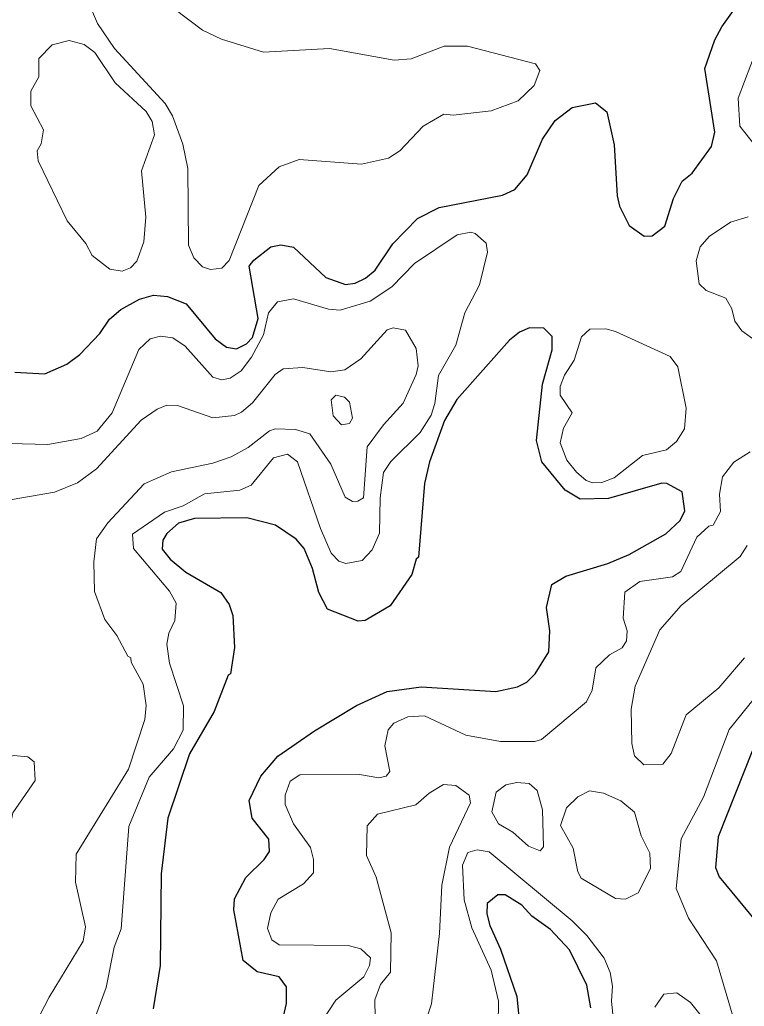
# Model space of a CAD drawing. Extents: x 763.2 to 816.8, y 7896.5 to 7952.7.
# Drawn here: x 776.763 to 778.802, y 7914.818 to 7917.592 of the extents above; entities that cross this region are included whole.
import ezdxf

# ---------------------------------------------------------------- set-up
doc = ezdxf.new("R2010")
doc.units = 0
doc.header["$LTSCALE"] = 0.064
doc.layers.add('1', color=7, linetype='Continuous', lineweight=25)
doc.layers.add('2', color=7, linetype='Continuous', lineweight=13)

msp = doc.modelspace()

# ---------------------------------------------------------------- linework, layer by layer
at = {"layer": '1'}
for points in [[(776.7493, 7916.6013), (776.8343, 7916.5962), (776.896, 7916.6239), (776.9329, 7916.6509), (776.9892, 7916.7103), (777.0161, 7916.7502), (777.0479, 7916.7777), (777.0999, 7916.8061), (777.1393, 7916.8175), (777.1787, 7916.8143), (777.2317, 7916.7936), (777.313, 7916.6951), (777.345, 7916.6717), (777.3733, 7916.667), (777.4009, 7916.681), (777.4185, 7916.6989), (777.4339, 7916.7522), (777.4089, 7916.8991), (777.4221, 7916.9164), (777.4696, 7916.9535), (777.4983, 7916.9588), (777.5335, 7916.9523), (777.6241, 7916.8672), (777.6794, 7916.8477), (777.7073, 7916.8519), (777.7358, 7916.8655), (777.7631, 7916.8879), (777.8131, 7916.9623), (777.8827, 7917.0333), (777.9429, 7917.0641), (778.1212, 7917.0986), (778.1559, 7917.1149), (778.1904, 7917.1563), (778.2338, 7917.2565), (778.2697, 7917.3085), (778.3178, 7917.3451), (778.3827, 7917.3583), (778.4146, 7917.3329), (778.4358, 7917.2409), (778.4439, 7917.0972), (778.451, 7917.0677), (778.4773, 7917.0135), (778.5197, 7916.9838), (778.5422, 7916.9844), (778.5785, 7917.0119), (778.6023, 7917.0896), (778.6272, 7917.1379), (778.6552, 7917.161), (778.7096, 7917.236), (778.7183, 7917.2759), (778.6907, 7917.4556), (778.7187, 7917.5358), (778.7388, 7917.5728), (778.8395, 7917.715)], [(777.4843, 7914.6992), (777.5136, 7914.8259), (777.5139, 7914.8722), (777.4936, 7914.9001), (777.4313, 7914.9143), (777.3917, 7914.9463), (777.3661, 7915.0889), (777.3679, 7915.12), (777.3995, 7915.1797), (777.4514, 7915.2303), (777.466, 7915.2532), (777.4643, 7915.2876), (777.4172, 7915.3469), (777.4088, 7915.3963), (777.4413, 7915.4646), (777.4897, 7915.5214), (777.5926, 7915.5925), (777.7105, 7915.6636), (777.7967, 7915.7034), (777.8927, 7915.7166), (778.1028, 7915.7033), (778.164, 7915.7165), (778.1896, 7915.7291), (778.2133, 7915.7524), (778.2518, 7915.8144), (778.255, 7915.874), (778.2455, 7915.9397), (778.26, 7916.0036), (778.2995, 7916.027), (778.4178, 7916.0634), (778.4777, 7916.0884), (778.5809, 7916.1463), (778.6211, 7916.1844), (778.6343, 7916.2108), (778.6265, 7916.2648), (778.5837, 7916.2878), (778.57, 7916.2885), (778.4194, 7916.2462), (778.3403, 7916.2442), (778.2973, 7916.2694), (778.2324, 7916.3493), (778.2175, 7916.4085), (778.234, 7916.567), (778.2615, 7916.6642), (778.2611, 7916.7015), (778.2375, 7916.7252), (778.1978, 7916.7257), (778.1693, 7916.7133), (778.1407, 7916.691), (777.9927, 7916.5241), (777.958, 7916.4651), (777.9158, 7916.3487), (777.902, 7916.2876), (777.8853, 7916.0807), (777.8787, 7916.0753), (777.8665, 7916.0323), (777.8053, 7915.9441), (777.7349, 7915.9028), (777.7152, 7915.9009), (777.6295, 7915.935), (777.6052, 7915.9812), (777.5873, 7916.0485), (777.5635, 7916.1054), (777.5413, 7916.131), (777.4828, 7916.1706), (777.4022, 7916.1915), (777.2551, 7916.1899), (777.21, 7916.1767), (777.1771, 7916.1472)], [(777.1771, 7916.1472), (777.1656, 7916.1284), (777.1642, 7916.1037), (777.1865, 7916.0756), (777.2309, 7916.0391), (777.3294, 7915.9812)], [(777.3294, 7915.9812), (777.3528, 7915.9481), (777.3629, 7915.9172), (777.3677, 7915.8267), (777.3562, 7915.7525), (777.3497, 7915.7486), (777.3104, 7915.6466), (777.2413, 7915.5276), (777.1804, 7915.3468), (777.1609, 7915.1898), (777.1589, 7914.9327), (777.139, 7914.8104)], [(778.8242, 7915.5349), (778.728, 7915.294), (778.7203, 7915.2084), (778.7306, 7915.1819), (778.8512, 7915.0368), (778.8765, 7914.9098), (778.89, 7914.8762), (778.9214, 7914.835), (778.9711, 7914.8309), (778.9978, 7914.8399), (779.0643, 7914.886), (779.07, 7914.9026), (779.1252, 7914.9512), (779.1822, 7914.9782), (779.2304, 7914.9784), (779.2638, 7914.9637), (779.2974, 7914.8952), (779.3084, 7914.8316), (779.3052, 7914.7586)], [(778.3702, 7914.8137), (778.3585, 7914.8768), (778.31, 7914.9767), (778.2565, 7915.0333), (778.2038, 7915.0714), (778.1755, 7915.1023), (778.1286, 7915.1312), (778.1085, 7915.1311), (778.0784, 7915.1072), (778.0777, 7915.0781), (778.0859, 7915.0445), (778.1154, 7914.9787), (778.1618, 7914.8456), (778.1698, 7914.7592)]]:
    msp.add_lwpolyline(points, dxfattribs=at)
at = {"layer": '2'}
for points in [[(777.1973, 7917.6241), (777.2773, 7917.5632), (777.3306, 7917.5373), (777.4489, 7917.5014), (777.6349, 7917.5112), (777.817, 7917.4784), (777.8648, 7917.4823), (777.9569, 7917.5176), (778.0234, 7917.5178), (778.2142, 7917.468), (778.2267, 7917.4496), (778.2101, 7917.4074), (778.1653, 7917.3645), (778.0899, 7917.3357), (777.9825, 7917.3242), (777.9568, 7917.3266), (777.8979, 7917.2934), (777.8322, 7917.2232), (777.8012, 7917.2029), (777.725, 7917.186), (777.5497, 7917.199), (777.4931, 7917.1784), (777.4357, 7917.1263), (777.3528, 7916.9148), (777.3321, 7916.8932), (777.2997, 7916.8901), (777.2774, 7916.897), (777.2529, 7916.9226), (777.2377, 7916.9581), (777.2362, 7917.1743), (777.2224, 7917.2423), (777.1933, 7917.3223), (777.1721, 7917.357), (777.03, 7917.5119), (776.9819, 7917.582), (776.9009, 7917.7735)], [(778.8552, 7917.5589), (778.7844, 7917.3716), (778.7894, 7917.2934), (778.8911, 7917.1636)], [(778.8129, 7917.0382), (778.7625, 7917.0227), (778.7028, 7916.9827), (778.6773, 7916.9534), (778.6661, 7916.9146), (778.6742, 7916.8496), (778.6941, 7916.831), (778.75, 7916.809), (778.7664, 7916.7793), (778.7754, 7916.745), (778.7944, 7916.7175), (778.8412, 7916.6833)], [(776.7351, 7916.4003), (776.8424, 7916.3974), (776.9364, 7916.4144), (776.9812, 7916.4353), (777.0238, 7916.4869), (777.0983, 7916.6649), (777.1299, 7916.6946), (777.1598, 7916.7026), (777.1942, 7916.6974), (777.2285, 7916.6742), (777.3062, 7916.587), (777.3315, 7916.5799), (777.3549, 7916.5839), (777.386, 7916.6048), (777.4153, 7916.6436), (777.4487, 7916.7063), (777.463, 7916.7678), (777.4889, 7916.7985), (777.5331, 7916.8078), (777.6323, 7916.7783), (777.6644, 7916.7751), (777.7493, 7916.8008), (777.8098, 7916.8408), (777.8739, 7916.9064), (777.9942, 7916.9877), (778.0326, 7916.995), (778.0449, 7916.9916), (778.0757, 7916.9638), (778.0792, 7916.9391), (778.0568, 7916.8471), (778.0155, 7916.7676), (777.9902, 7916.6774), (777.9413, 7916.5919)], [(776.7204, 7916.2397), (776.8616, 7916.2636), (776.9256, 7916.2903), (776.9793, 7916.329), (777.1053, 7916.4665), (777.1498, 7916.4975), (777.1768, 7916.5086), (777.2076, 7916.5072), (777.3063, 7916.4729), (777.3674, 7916.4797), (777.387, 7916.4883), (777.4181, 7916.5149), (777.4817, 7916.5947), (777.5042, 7916.6104), (777.56, 7916.6139), (777.6381, 7916.6025), (777.6783, 7916.608), (777.7231, 7916.6391), (777.7969, 7916.7204), (777.814, 7916.7258), (777.8486, 7916.7197), (777.8787, 7916.6681), (777.8838, 7916.6193), (777.8786, 7916.595), (777.8423, 7916.514), (777.7869, 7916.4534), (777.7412, 7916.3912), (777.7306, 7916.2478), (777.7141, 7916.2379), (777.6994, 7916.2377), (777.6788, 7916.2494), (777.6386, 7916.3428), (777.5793, 7916.4279), (777.5395, 7916.4398), (777.4819, 7916.4413), (777.4664, 7916.4362), (777.4059, 7916.3896), (777.3584, 7916.3628), (777.3068, 7916.3451), (777.1905, 7916.321), (777.113, 7916.2868), (777.0115, 7916.1772), (776.9792, 7916.1323), (776.9717, 7916.0674), (776.9735, 7915.9839), (777.0029, 7915.9057), (777.0367, 7915.8602), (777.0673, 7915.8023), (777.0763, 7915.7973), (777.0771, 7915.7858), (777.1104, 7915.7238), (777.1194, 7915.6639), (777.1149, 7915.6243), (777.0698, 7915.4844)], [(777.9413, 7916.5919), (777.9312, 7916.5131), (777.9211, 7916.4803), (777.8903, 7916.4316), (777.8072, 7916.3498), (777.7869, 7916.3191)], [(777.7869, 7916.3191), (777.777, 7916.2481), (777.775, 7916.1482), (777.7548, 7916.1012), (777.727, 7916.071), (777.6807, 7916.063), (777.661, 7916.0693), (777.6393, 7916.0925), (777.6095, 7916.1614), (777.5444, 7916.3488), (777.5163, 7916.3707), (777.4774, 7916.3603), (777.414, 7916.2834), (777.3822, 7916.2691), (777.2833, 7916.2586), (777.2235, 7916.2254), (777.1709, 7916.2073), (777.0804, 7916.1453), (777.0835, 7916.1051), (777.1848, 7915.9851), (777.2032, 7915.9515), (777.2001, 7915.903), (777.183, 7915.8674), (777.1771, 7915.8366), (777.1846, 7915.783), (777.2245, 7915.6631), (777.2235, 7915.5945), (777.1959, 7915.5421), (777.1278, 7915.4619), (777.0703, 7915.3231), (777.0489, 7915.0353), (777.0289, 7914.984), (777.0061, 7914.8702), (776.9521, 7914.723)], [(778.8183, 7916.3774), (778.7718, 7916.3483), (778.7404, 7916.3072), (778.7318, 7916.258), (778.735, 7916.2094), (778.7145, 7916.1704), (778.7019, 7916.1681), (778.6677, 7916.1371), (778.6231, 7916.0406), (778.5996, 7916.0251), (778.5074, 7916.0125), (778.466, 7915.9826), (778.4606, 7915.9097), (778.4718, 7915.8734), (778.4703, 7915.8455), (778.4585, 7915.8262), (778.4223, 7915.8062), (778.3841, 7915.7693), (778.3737, 7915.7065), (778.3578, 7915.6735), (778.2316, 7915.568), (778.2122, 7915.5625), (778.1161, 7915.5622), (778.0182, 7915.5798), (777.9018, 7915.6342), (777.8547, 7915.6316), (777.8155, 7915.6135), (777.7997, 7915.5953), (777.7903, 7915.55), (777.8049, 7915.4781), (777.794, 7915.4652), (777.7735, 7915.4604), (777.7192, 7915.47), (777.5513, 7915.4684), (777.5246, 7915.4507), (777.5097, 7915.4116), (777.5105, 7915.3852), (777.5337, 7915.3305), (777.5815, 7915.2641), (777.5897, 7915.2305), (777.5895, 7915.1933), (777.5614, 7915.1617), (777.49, 7915.1188), (777.4696, 7915.0805), (777.46, 7915.0364), (777.4725, 7915.0043)], [(778.8019, 7915.7981), (778.7303, 7915.7136), (778.6381, 7915.6377), (778.5955, 7915.5283), (778.572, 7915.4983), (778.5188, 7915.4969), (778.4931, 7915.5222), (778.4857, 7915.557), (778.4836, 7915.6536), (778.495, 7915.7177), (778.5642, 7915.876), (778.6244, 7915.9445), (778.7904, 7916.0827), (778.8096, 7916.114)], [(778.7703, 7914.7874), (778.7237, 7914.9452), (778.6447, 7915.0659), (778.6104, 7915.149), (778.6238, 7915.2891), (778.687, 7915.4054), (778.7588, 7915.5962), (778.8339, 7915.6893), (778.8695, 7915.7538), (778.8931, 7915.8133), (778.9345, 7915.8316), (778.9769, 7915.8228), (779.0093, 7915.7784), (779.0262, 7915.7053), (779.0624, 7915.6125), (779.0855, 7915.5731), (779.1857, 7915.4645), (779.252, 7915.431), (779.299, 7915.4294), (779.3401, 7915.456), (779.359, 7915.4864), (779.3708, 7915.5237), (779.3793, 7915.5999), (779.4088, 7915.6843)], [(777.0698, 7915.4844), (776.9226, 7915.2458), (776.9207, 7915.1668), (776.9486, 7915.0412), (776.9417, 7915.0011), (776.8464, 7914.8433)], [(778.1088, 7914.7658), (778.1105, 7914.8319), (778.0892, 7914.9189), (778.0351, 7915.038), (778.0136, 7915.1169), (778.0087, 7915.2147), (778.024, 7915.2504), (778.0498, 7915.2581), (778.0841, 7915.2522), (778.3171, 7915.0581), (778.3585, 7915.0165), (778.4076, 7914.953), (778.4242, 7914.913), (778.4308, 7914.8742), (778.4279, 7914.8318), (778.4424, 7914.6954)], [(776.8464, 7914.8433), (776.7444, 7914.6462), (776.6938, 7914.5699), (776.6391, 7914.5132), (776.5898, 7914.475), (776.5728, 7914.4684), (776.5506, 7914.4731), (776.5197, 7914.5135), (776.5181, 7914.5736), (776.5944, 7914.7364), (776.5998, 7914.8384), (776.6476, 7914.9847), (776.6431, 7915.043), (776.6175, 7915.0942)], [(777.4725, 7915.0043), (777.4934, 7914.9904), (777.6876, 7914.9886), (777.7226, 7914.9793), (777.75, 7914.9539), (777.747, 7914.9321)], [(777.747, 7914.9321), (777.7311, 7914.9005), (777.6526, 7914.8345), (777.6097, 7914.7689)], [(778.6914, 7914.777), (778.6501, 7914.8286), (778.6118, 7914.8552), (778.5754, 7914.8518), (778.5502, 7914.815)]]:
    msp.add_lwpolyline(points, dxfattribs=at)
for points in [[(776.8153, 7917.1955), (776.8124, 7917.224), (776.8239, 7917.2429), (776.8303, 7917.283), (776.7948, 7917.3505), (776.7945, 7917.3919), (776.817, 7917.4314), (776.8175, 7917.4829), (776.8547, 7917.5218), (776.9027, 7917.5342), (776.9445, 7917.5229), (776.9744, 7917.5), (777.032, 7917.4149), (777.1188, 7917.3342), (777.1361, 7917.306), (777.1423, 7917.269), (777.1064, 7917.1671), (777.1178, 7917.037), (777.1129, 7916.9674), (777.093, 7916.9132), (777.0754, 7916.8947), (777.0513, 7916.8853), (777.0166, 7916.891), (776.9671, 7916.929), (776.9491, 7916.9628), (776.8972, 7917.0267)], [(778.5831, 7916.3824), (778.6108, 7916.4059), (778.6332, 7916.4421), (778.6379, 7916.4997), (778.6149, 7916.6157), (778.593, 7916.6454), (778.4392, 7916.7157), (778.4123, 7916.7226), (778.3671, 7916.7221), (778.3438, 7916.7004), (778.3232, 7916.6352), (778.2955, 7916.5928), (778.2835, 7916.5611), (778.2835, 7916.5365), (778.3176, 7916.4864), (778.2932, 7916.4438), (778.2832, 7916.402), (778.3023, 7916.3539), (778.3296, 7916.3195), (778.3571, 7916.2969), (778.3758, 7916.2902), (778.4006, 7916.291), (778.4354, 7916.304), (778.5152, 7916.3667)], [(777.6911, 7916.5171), (777.677, 7916.5308), (777.6528, 7916.5365), (777.6395, 7916.5231), (777.6453, 7916.4782), (777.6682, 7916.4532), (777.6915, 7916.4572), (777.6995, 7916.4719)], [(776.7349, 7915.315), (776.7439, 7915.3614), (776.8072, 7915.4527), (776.804, 7915.5051), (776.7858, 7915.5194), (776.7463, 7915.5227), (776.7124, 7915.5112), (776.6392, 7915.4238), (776.6253, 7915.4212), (776.5659, 7915.3609), (776.5641, 7915.3207), (776.5712, 7915.2896), (776.5928, 7915.246), (776.6252, 7915.2124), (776.6452, 7915.2119), (776.686, 7915.2274)], [(777.9726, 7915.2654), (778.0316, 7915.3902), (778.0275, 7915.4115), (777.9899, 7915.4388), (777.9557, 7915.4418), (777.9153, 7915.4173), (777.878, 7915.3844), (777.77, 7915.3578), (777.7411, 7915.3253), (777.7392, 7915.2417), (777.7658, 7915.1811), (777.8081, 7915.0247), (777.8065, 7914.9137), (777.7785, 7914.8794), (777.7626, 7914.8363), (777.763, 7914.7866), (777.7868, 7914.7522), (777.8289, 7914.72), (777.8474, 7914.7178), (777.88, 7914.7319), (777.902, 7914.7658), (777.9214, 7914.8243), (777.9445, 7915.0221), (777.951, 7915.1581)], [(778.2185, 7915.4243), (778.1962, 7915.444), (778.1616, 7915.4471), (778.1308, 7915.4407), (778.1038, 7915.42), (778.091, 7915.3642), (778.1098, 7915.3312), (778.1509, 7915.3078), (778.195, 7915.2677), (778.2277, 7915.2549), (778.237, 7915.2657), (778.2336, 7915.3699)], [(778.4054, 7915.4171), (778.4544, 7915.3952), (778.4929, 7915.3635), (778.5118, 7915.2969), (778.536, 7915.2482), (778.5375, 7915.2051), (778.5032, 7915.1371), (778.4675, 7915.1186), (778.4397, 7915.1206), (778.3428, 7915.1777), (778.333, 7915.1958), (778.3206, 7915.262), (778.285, 7915.3264), (778.3013, 7915.3763), (778.3336, 7915.4069), (778.3662, 7915.4239)]]:
    msp.add_lwpolyline(points, close=True, dxfattribs=at)

doc.saveas('drawing.dxf')
